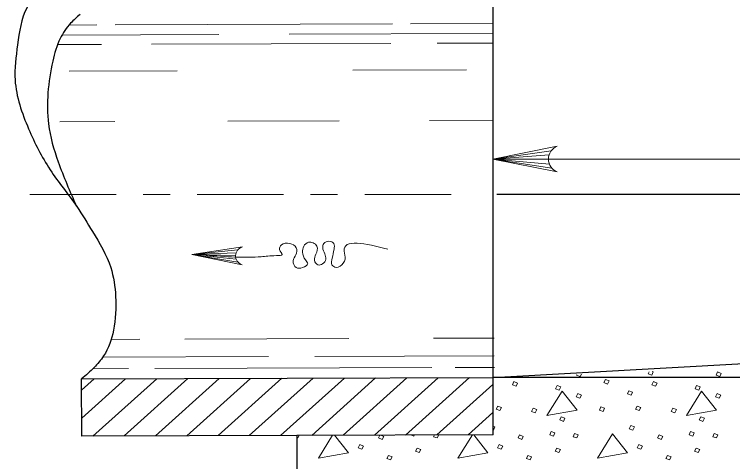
# Model space of a CAD drawing. Extents: x -1431.2 to -1397.2, y -1045.1 to -1001.1.
# Drawn here: x -1427.584 to -1424.925, y -1043.232 to -1041.575 of the extents above; entities that cross this region are included whole.
import ezdxf

# ---------------------------------------------------------------- set-up
doc = ezdxf.new("R2010")
doc.units = 0
doc.header["$LTSCALE"] = 0.064
doc.linetypes.add('DOT_DASHED', pattern=[7.7, 5, -1.2, 0.3, -1.2])
doc.layers.add('1', color=7, linetype='Continuous', lineweight=13)

msp = doc.modelspace()

# ---------------------------------------------------------------- linework, layer by layer
at = {"layer": '1', "lineweight": 25}
for p, q in [((-1425.81283, -1041.37325), (-1425.81283, -1042.9205)), ((-1425.81283, -1042.9205), (-1422.42375, -1042.73033)), ((-1420.649, -1042.9205), (-1425.81283, -1042.9205))]:
    msp.add_line(p, q, dxfattribs=at)
at = {"layer": '1'}
for p, q in [((-1427.27908, -1041.614), (-1427.38208, -1041.61425)), ((-1426.18508, -1041.61017), (-1427.21175, -1041.61375)), ((-1425.81275, -1041.60892), (-1426.11792, -1041.61)), ((-1426.82742, -1041.64942), (-1427.408, -1041.65142)), ((-1425.81267, -1041.64592), (-1426.56675, -1041.6485)), ((-1426.19083, -1041.68258), (-1427.07708, -1041.68567)), ((-1425.8125, -1041.68133), (-1426.01967, -1041.68208)), ((-1427.26225, -1041.68625), (-1427.42383, -1041.68683)), ((-1426.98175, -1041.78383), (-1427.38142, -1041.78525)), ((-1425.91033, -1041.78017), (-1426.33108, -1041.78158)), ((-1427.21183, -1041.972), (-1427.4165, -1041.97267)), ((-1426.3815, -1041.96917), (-1426.79383, -1041.97058)), ((-1425.81133, -1041.96725), (-1426.04775, -1041.968)), ((-1425.59767, -1042.08083), (-1425.81283, -1042.111)), ((-1425.60492, -1042.09575), (-1425.81283, -1042.111)), ((-1421.35642, -1042.111), (-1425.81283, -1042.111)), ((-1425.60717, -1042.111), (-1425.81283, -1042.111)), ((-1425.60333, -1042.13033), (-1425.81283, -1042.111)), ((-1425.59508, -1042.14425), (-1425.81283, -1042.111)), ((-1426.75725, -1042.4475), (-1426.92717, -1042.46408)), ((-1426.76342, -1042.45792), (-1426.92717, -1042.46408)), ((-1426.7655, -1042.46867), (-1426.92717, -1042.46408)), ((-1426.763, -1042.48242), (-1426.92717, -1042.46408)), ((-1426.75692, -1042.49242), (-1426.92717, -1042.46408)), ((-1425.80783, -1042.77417), (-1426.0325, -1042.77492)), ((-1427.11933, -1042.77875), (-1427.22633, -1042.779)), ((-1426.34558, -1042.776), (-1426.95358, -1042.77817)), ((-1426.6435, -1042.84267), (-1427.257, -1042.84475)), ((-1425.80758, -1042.83975), (-1426.47158, -1042.84208)), ((-1427.16233, -1042.8875), (-1427.2945, -1042.888)), ((-1426.03867, -1042.88367), (-1427.06408, -1042.88717)), ((-1425.80742, -1042.88283), (-1425.95275, -1042.88333)), ((-1427.33533, -1042.96733), (-1427.28892, -1042.92558)), ((-1427.335, -1043.07083), (-1427.17317, -1042.92517)), ((-1427.29358, -1043.13725), (-1427.05742, -1042.92475)), ((-1427.17775, -1043.13683), (-1426.94158, -1042.92433)), ((-1427.06192, -1043.1365), (-1426.82575, -1042.924)), ((-1426.94625, -1043.13617), (-1426.71008, -1042.92358)), ((-1426.83042, -1043.13575), (-1426.59425, -1042.92317)), ((-1426.71467, -1043.13533), (-1426.47842, -1042.92283)), ((-1426.59892, -1043.13492), (-1426.36275, -1042.92242)), ((-1426.48308, -1043.13458), (-1426.24692, -1042.922)), ((-1426.36733, -1043.13417), (-1426.13108, -1042.92158)), ((-1426.2515, -1043.13375), (-1426.01542, -1042.92125)), ((-1426.13575, -1043.13333), (-1425.89958, -1042.92083)), ((-1426.01992, -1043.13292), (-1425.81283, -1042.9465)), ((-1425.90417, -1043.1325), (-1425.81283, -1043.05033))]:
    msp.add_line(p, q, dxfattribs=at)
at = {"layer": '1', "linetype": 'DOT_DASHED'}
msp.add_line((-1425.9675, -1042.24275), (-1427.57433, -1042.24275), dxfattribs=at)
at = {"layer": '1'}
for points in [[(-1425.57508, -1042.1585), (-1425.81283, -1042.111), (-1425.57508, -1042.06342)], [(-1426.7415, -1042.503), (-1426.92717, -1042.46408), (-1426.73925, -1042.43567)], [(-1425.223, -1042.89842), (-1425.21933, -1042.89975), (-1425.22475, -1042.91117), (-1425.23833, -1042.90625), (-1425.23483, -1042.89883)], [(-1425.48525, -1042.90817), (-1425.48933, -1042.91683), (-1425.50292, -1042.91192), (-1425.50158, -1042.90883)], [(-1425.81267, -1042.9745), (-1425.81192, -1042.97475), (-1425.81267, -1042.97617)], [(-1425.81217, -1043.10125), (-1425.80558, -1043.10358), (-1425.81108, -1043.115), (-1425.81217, -1043.11458)], [(-1426.5305, -1043.13475), (-1426.53508, -1043.14433), (-1426.53858, -1043.14308)], [(-1426.40617, -1043.13425), (-1426.459, -1043.21942), (-1426.3475, -1043.19983), (-1426.39858, -1043.13425)], [(-1426.22892, -1043.13367), (-1426.217, -1043.13867), (-1426.22242, -1043.15008), (-1426.23608, -1043.14433), (-1426.231, -1043.13367)], [(-1426.1035, -1043.13317), (-1426.10558, -1043.13783), (-1426.11642, -1043.13325)], [(-1426.01325, -1043.13292), (-1426.01308, -1043.13292), (-1426.01858, -1043.14433), (-1426.03217, -1043.1395), (-1426.02925, -1043.13292)], [(-1425.8885, -1043.1325), (-1425.94242, -1043.21942), (-1425.831, -1043.19983), (-1425.88342, -1043.1325)]]:
    msp.add_lwpolyline(points, dxfattribs=at)
at = {"layer": '1', "lineweight": 25}
for points in [[(-1421.35642, -1042.24275), (-1422.37992, -1042.24275), (-1425.79833, -1042.24275)], [(-1427.3355, -1042.92575), (-1425.81283, -1042.9205), (-1425.81283, -1043.13225)], [(-1425.81208, -1043.13225), (-1426.53858, -1043.13475), (-1427.33467, -1043.13742), (-1427.3355, -1042.92575)], [(-1426.53858, -1043.13475), (-1426.53858, -1043.61933), (-1420.649, -1043.61933)]]:
    msp.add_lwpolyline(points, dxfattribs=at)
at = {"layer": '1'}
for points in [[(-1424.981, -1042.89975), (-1424.96742, -1042.90542), (-1424.97283, -1042.91683), (-1424.98642, -1042.91192)], [(-1425.396, -1042.92742), (-1425.38242, -1042.93233), (-1425.38875, -1042.94458), (-1425.40233, -1042.93883)], [(-1425.73492, -1042.93558), (-1425.72133, -1042.94133), (-1425.72675, -1042.95275), (-1425.74033, -1042.947)], [(-1425.57542, -1042.95025), (-1425.56183, -1042.95517), (-1425.56725, -1042.96742), (-1425.58083, -1042.96167)], [(-1425.21842, -1042.93558), (-1425.20483, -1042.94133), (-1425.21025, -1042.95275), (-1425.22383, -1042.947)], [(-1425.05892, -1042.95025), (-1425.04533, -1042.95517), (-1425.05075, -1042.96742), (-1425.06433, -1042.96167)], [(-1425.55642, -1042.97067), (-1425.61258, -1043.06117), (-1425.50117, -1043.04158)], [(-1425.49842, -1042.97967), (-1425.48483, -1042.98533), (-1425.49117, -1042.99675), (-1425.50475, -1042.99183)], [(-1425.309, -1042.96983), (-1425.29542, -1042.97475), (-1425.30083, -1042.98617), (-1425.3145, -1042.98125)], [(-1425.03992, -1042.97067), (-1425.09608, -1043.06117), (-1424.98458, -1043.04158)], [(-1424.98192, -1042.97967), (-1424.96833, -1042.98533), (-1424.97467, -1042.99675), (-1424.98825, -1042.99183)], [(-1425.79475, -1043.02608), (-1425.78117, -1043.031), (-1425.7875, -1043.04242), (-1425.80108, -1043.0375)], [(-1425.66333, -1043.03425), (-1425.64975, -1043.03917), (-1425.65608, -1043.05058), (-1425.66967, -1043.04567)], [(-1425.41325, -1043.02942), (-1425.39967, -1043.03425), (-1425.40508, -1043.04567), (-1425.41867, -1043.04083)], [(-1425.27825, -1043.02608), (-1425.26458, -1043.031), (-1425.27092, -1043.04242), (-1425.28458, -1043.0375)], [(-1425.14683, -1043.03425), (-1425.13325, -1043.03917), (-1425.13958, -1043.05058), (-1425.15317, -1043.04567)], [(-1425.56, -1043.06608), (-1425.54642, -1043.071), (-1425.55192, -1043.08317), (-1425.5655, -1043.0775)], [(-1425.0435, -1043.06608), (-1425.02992, -1043.071), (-1425.03533, -1043.08317), (-1425.04892, -1043.0775)], [(-1425.30267, -1043.09867), (-1425.28908, -1043.10358), (-1425.2945, -1043.115), (-1425.30808, -1043.11008)], [(-1425.71408, -1043.13292), (-1425.7005, -1043.13867), (-1425.70592, -1043.15008), (-1425.7195, -1043.14433)], [(-1425.59717, -1043.12075), (-1425.58358, -1043.12558), (-1425.589, -1043.13783), (-1425.60258, -1043.13217)], [(-1425.51017, -1043.12725), (-1425.49658, -1043.13292), (-1425.502, -1043.14433), (-1425.51558, -1043.1395)], [(-1425.36975, -1043.12883), (-1425.42592, -1043.21942), (-1425.3145, -1043.19983)], [(-1425.19758, -1043.13292), (-1425.184, -1043.13867), (-1425.18942, -1043.15008), (-1425.203, -1043.14433)], [(-1425.08067, -1043.12075), (-1425.06708, -1043.12558), (-1425.0725, -1043.13783), (-1425.08608, -1043.13217)], [(-1424.99367, -1043.12725), (-1424.98008, -1043.13292), (-1424.9855, -1043.14433), (-1424.99908, -1043.1395)], [(-1426.30583, -1043.16883), (-1426.29225, -1043.17458), (-1426.29858, -1043.186), (-1426.31217, -1043.18108)], [(-1425.78933, -1043.16883), (-1425.77567, -1043.17458), (-1425.78208, -1043.186), (-1425.79567, -1043.18108)], [(-1425.27275, -1043.16883), (-1425.25917, -1043.17458), (-1425.2655, -1043.186), (-1425.27908, -1043.18108)], [(-1426.09283, -1043.18192), (-1426.07925, -1043.18675), (-1426.08558, -1043.19817), (-1426.09925, -1043.19325)], [(-1425.57633, -1043.18192), (-1425.56275, -1043.18675), (-1425.56908, -1043.19817), (-1425.58267, -1043.19325)], [(-1425.05983, -1043.18192), (-1425.04625, -1043.18675), (-1425.05258, -1043.19817), (-1425.06617, -1043.19325)], [(-1426.19983, -1043.20875), (-1426.18617, -1043.21367), (-1426.19167, -1043.22592), (-1426.20525, -1043.22025)], [(-1425.68325, -1043.20875), (-1425.66967, -1043.21367), (-1425.67508, -1043.22592), (-1425.68867, -1043.22025)], [(-1425.16675, -1043.20875), (-1425.15317, -1043.21367), (-1425.15858, -1043.22592), (-1425.17217, -1043.22025)]]:
    msp.add_lwpolyline(points, close=True, dxfattribs=at)
msp.add_arc((-1425.55593, -1042.11092), 0.05131, 112.08782, 247.91395, dxfattribs=at)
msp.add_ellipse((-1426.7252, -1042.46976), major_axis=(-0.04034, 0), ratio=0.899905, start_param=5.0665441, end_param=7.4371572, dxfattribs=at)
at = {"layer": '1', "lineweight": 25}
for points in [[(-1427.34217, -1041.37842), (-1427.41192, -1041.41958), (-1427.48092, -1041.4785), (-1427.53742, -1041.54925), (-1427.57258, -1041.68775), (-1427.58175, -1041.81825), (-1427.53158, -1041.99925), (-1427.45192, -1042.15033), (-1427.3535, -1042.28683), (-1427.29508, -1042.37942), (-1427.22783, -1042.51233), (-1427.20967, -1042.62008), (-1427.21758, -1042.74533), (-1427.25408, -1042.84058), (-1427.28942, -1042.88325), (-1427.3355, -1042.92575)], [(-1427.34133, -1041.57475), (-1427.376, -1041.60775), (-1427.41483, -1041.664), (-1427.44242, -1041.74783), (-1427.45992, -1041.86558), (-1427.458, -1041.9805), (-1427.42217, -1042.12125), (-1427.35525, -1042.284)]]:
    msp.add_spline(points, degree=3, dxfattribs=at)
at = {"layer": '1'}
msp.add_spline([(-1426.20167, -1042.44417), (-1426.36333, -1042.45225), (-1426.36017, -1042.48183), (-1426.36667, -1042.49658), (-1426.39258, -1042.51233), (-1426.40875, -1042.50275), (-1426.40758, -1042.47858), (-1426.40092, -1042.44483), (-1426.40192, -1042.42375), (-1426.42025, -1042.41525), (-1426.43858, -1042.42367), (-1426.443, -1042.4395), (-1426.43558, -1042.46167), (-1426.43125, -1042.48167), (-1426.44325, -1042.49958), (-1426.4605, -1042.50267), (-1426.47333, -1042.48583), (-1426.46783, -1042.46367), (-1426.46442, -1042.43417), (-1426.47842, -1042.4215), (-1426.49558, -1042.41933), (-1426.51292, -1042.43408), (-1426.51733, -1042.45617), (-1426.50667, -1042.48475), (-1426.49817, -1042.49842), (-1426.51767, -1042.51308), (-1426.54133, -1042.51308), (-1426.552, -1042.48775), (-1426.54217, -1042.46567), (-1426.541, -1042.43933), (-1426.56458, -1042.4235), (-1426.59583, -1042.42875), (-1426.6025, -1042.44658), (-1426.59283, -1042.4645), (-1426.61442, -1042.46867), (-1426.67042, -1042.47283), (-1426.87558, -1042.46708)], degree=3, dxfattribs=at)

doc.saveas('drawing.dxf')
